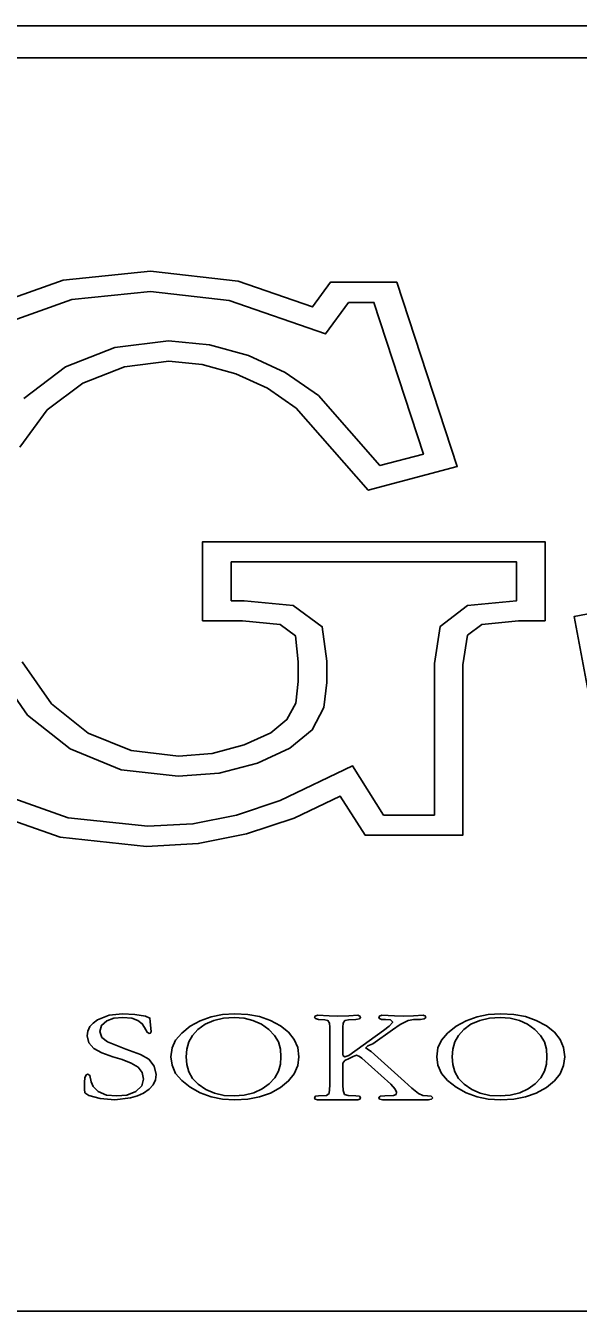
# Model space of a CAD drawing. Extents: x -866693 to -866303, y -1041966 to -1040244.
# Drawn here: x -866551.31 to -866545.65, y -1040500.87 to -1040487.7 of the extents above; entities that cross this region are included whole.
import ezdxf

# ---------------------------------------------------------------- set-up
doc = ezdxf.new("R2010")
doc.units = 0
doc.layers.add('Tabulka', color=7, linetype='Continuous')

msp = doc.modelspace()

# ---------------------------------------------------------------- linework, layer by layer
at = {"layer": 'Tabulka'}
for p, q in [((-866516.702, -1040487.698), (-866554.066, -1040487.698)), ((-866554.066, -1040488.028), (-866516.702, -1040488.028)), ((-866516.702, -1040500.872), (-866554.066, -1040500.872))]:
    msp.add_line(p, q, dxfattribs=at)
for points in [[(-866551.372, -1040492.016), (-866551.091, -1040491.636), (-866550.724, -1040491.36), (-866550.298, -1040491.195), (-866549.844, -1040491.137), (-866549.501, -1040491.17), (-866549.158, -1040491.265), (-866548.832, -1040491.413), (-866548.539, -1040491.616), (-866547.8, -1040492.458), (-866546.887, -1040492.215), (-866547.507, -1040490.327), (-866548.188, -1040490.327), (-866548.37, -1040490.579), (-866549.134, -1040490.315), (-866550.03, -1040490.212), (-866550.926, -1040490.307), (-866551.748, -1040490.596)], [(-866551.587, -1040490.769), (-866550.839, -1040490.505), (-866550.03, -1040490.422), (-866549.224, -1040490.513), (-866548.237, -1040490.856), (-866548.002, -1040490.534), (-866547.742, -1040490.534), (-866547.234, -1040492.087), (-866547.68, -1040492.206), (-866548.308, -1040491.488), (-866548.65, -1040491.252), (-866549.026, -1040491.079), (-866549.427, -1040490.967), (-866549.848, -1040490.926), (-866550.397, -1040490.996), (-866550.901, -1040491.195), (-866551.331, -1040491.517)], [(-866551.768, -1040495.729), (-866550.959, -1040496.014), (-866550.071, -1040496.109), (-866549.542, -1040496.08), (-866549.047, -1040495.981), (-866548.56, -1040495.82), (-866548.089, -1040495.593), (-866547.833, -1040495.993), (-866546.829, -1040495.993), (-866546.829, -1040494.246), (-866546.784, -1040493.945), (-866546.635, -1040493.833), (-866546.259, -1040493.796), (-866545.987, -1040493.796), (-866545.987, -1040492.987), (-866549.497, -1040492.987), (-866549.497, -1040493.796), (-866549.088, -1040493.796), (-866548.704, -1040493.833), (-866548.547, -1040493.949), (-866548.518, -1040494.218), (-866548.518, -1040494.42), (-866548.543, -1040494.639), (-866548.634, -1040494.808), (-866548.799, -1040494.944), (-866549.072, -1040495.068), (-866549.398, -1040495.155), (-866549.745, -1040495.184), (-866550.228, -1040495.126), (-866550.67, -1040494.948), (-866551.046, -1040494.647), (-866551.347, -1040494.218)], [(-866551.624, -1040494.288), (-866551.293, -1040494.763), (-866550.856, -1040495.11), (-866550.331, -1040495.324), (-866549.749, -1040495.39), (-866549.328, -1040495.357), (-866548.935, -1040495.254), (-866548.605, -1040495.101), (-866548.374, -1040494.915), (-866548.254, -1040494.684), (-866548.225, -1040494.428), (-866548.225, -1040494.209), (-866548.271, -1040493.858), (-866548.568, -1040493.639), (-866549.072, -1040493.59), (-866549.204, -1040493.59), (-866549.204, -1040493.193), (-866546.28, -1040493.193), (-866546.28, -1040493.59), (-866546.28, -1040493.59), (-866546.784, -1040493.639), (-866547.061, -1040493.854), (-866547.122, -1040494.234), (-866547.122, -1040495.787), (-866547.643, -1040495.787), (-866547.961, -1040495.283), (-866548.704, -1040495.638), (-866549.15, -1040495.787), (-866549.596, -1040495.878), (-866550.059, -1040495.902), (-866550.876, -1040495.816), (-866551.599, -1040495.56)], [(-866545.268, -1040495.993), (-866545.689, -1040493.751), (-866544.702, -1040493.565)], [(-866547.139, -1040498.686), (-866547.155, -1040498.669), (-866547.193, -1040498.665), (-866547.242, -1040498.661), (-866547.284, -1040498.64), (-866547.354, -1040498.587), (-866547.428, -1040498.516), (-866547.771, -1040498.211), (-866547.808, -1040498.186), (-866547.825, -1040498.174), (-866547.804, -1040498.153), (-866547.754, -1040498.132), (-866547.552, -1040497.988), (-866547.473, -1040497.934), (-866547.391, -1040497.893), (-866547.333, -1040497.881), (-866547.263, -1040497.881), (-866547.226, -1040497.876), (-866547.209, -1040497.86), (-866547.213, -1040497.847), (-866547.238, -1040497.839), (-866547.337, -1040497.843), (-866547.436, -1040497.847), (-866547.531, -1040497.843), (-866547.659, -1040497.839), (-866547.684, -1040497.847), (-866547.692, -1040497.86), (-866547.684, -1040497.872), (-866547.663, -1040497.881), (-866547.622, -1040497.881), (-866547.573, -1040497.885), (-866547.548, -1040497.909), (-866547.585, -1040497.951), (-866547.643, -1040497.996), (-866547.998, -1040498.252), (-866548.039, -1040498.265), (-866548.056, -1040498.256), (-866548.06, -1040498.236), (-866548.06, -1040497.988), (-866548.06, -1040497.959), (-866548.056, -1040497.918), (-866548.039, -1040497.893), (-866548.002, -1040497.885), (-866547.928, -1040497.881), (-866547.891, -1040497.876), (-866547.878, -1040497.86), (-866547.886, -1040497.847), (-866547.907, -1040497.839), (-866547.998, -1040497.843), (-866548.114, -1040497.847), (-866548.2, -1040497.843), (-866548.32, -1040497.839), (-866548.345, -1040497.847), (-866548.349, -1040497.86), (-866548.341, -1040497.872), (-866548.308, -1040497.881), (-866548.246, -1040497.885), (-866548.213, -1040497.893), (-866548.196, -1040497.918), (-866548.192, -1040497.959), (-866548.192, -1040497.992), (-866548.192, -1040498.554), (-866548.2, -1040498.64), (-866548.229, -1040498.661), (-866548.308, -1040498.665), (-866548.341, -1040498.669), (-866548.349, -1040498.686), (-866548.345, -1040498.698), (-866548.32, -1040498.706), (-866548.229, -1040498.706), (-866548.114, -1040498.706), (-866548.027, -1040498.706), (-866547.907, -1040498.706), (-866547.886, -1040498.698), (-866547.878, -1040498.686), (-866547.891, -1040498.669), (-866547.928, -1040498.665), (-866548.006, -1040498.661), (-866548.043, -1040498.649), (-866548.056, -1040498.611), (-866548.06, -1040498.55), (-866548.06, -1040498.331), (-866548.039, -1040498.302), (-866547.994, -1040498.281), (-866547.953, -1040498.26), (-866547.919, -1040498.248), (-866547.891, -1040498.26), (-866547.866, -1040498.277), (-866547.568, -1040498.545), (-866547.523, -1040498.595), (-866547.511, -1040498.628), (-866547.515, -1040498.649), (-866547.54, -1040498.661), (-866547.63, -1040498.665), (-866547.676, -1040498.669), (-866547.692, -1040498.686), (-866547.684, -1040498.698), (-866547.651, -1040498.706), (-866547.56, -1040498.706), (-866547.436, -1040498.706), (-866547.329, -1040498.706)], [(-866547.329, -1040498.706), (-866547.184, -1040498.706), (-866547.151, -1040498.698), (-866547.139, -1040498.686)]]:
    msp.add_lwpolyline(points, dxfattribs=at)
for points in [[(-866549.972, -1040498.446), (-866549.993, -1040498.36), (-866550.05, -1040498.289), (-866550.133, -1040498.24), (-866550.286, -1040498.186), (-866550.472, -1040498.112), (-866550.529, -1040498.066), (-866550.55, -1040498.004), (-866550.534, -1040497.942), (-866550.48, -1040497.897), (-866550.406, -1040497.868), (-866550.315, -1040497.86), (-866550.224, -1040497.868), (-866550.162, -1040497.893), (-866550.116, -1040497.926), (-866550.092, -1040497.963), (-866550.067, -1040498.013), (-866550.046, -1040498.025), (-866550.034, -1040498.021), (-866550.026, -1040498.009), (-866550.034, -1040497.901), (-866550.038, -1040497.868), (-866550.083, -1040497.847), (-866550.191, -1040497.831), (-866550.319, -1040497.823), (-866550.455, -1040497.839), (-866550.575, -1040497.885), (-866550.62, -1040497.918), (-866550.653, -1040497.955), (-866550.674, -1040498), (-866550.682, -1040498.05), (-866550.662, -1040498.12), (-866550.612, -1040498.178), (-866550.529, -1040498.223), (-866550.418, -1040498.265), (-866550.323, -1040498.293), (-866550.228, -1040498.331), (-866550.158, -1040498.372), (-866550.116, -1040498.426), (-866550.104, -1040498.492), (-866550.121, -1040498.562), (-866550.183, -1040498.62), (-866550.273, -1040498.657), (-866550.377, -1040498.665), (-866550.484, -1040498.657), (-866550.567, -1040498.62), (-866550.62, -1040498.57), (-866550.641, -1040498.521), (-866550.653, -1040498.455), (-866550.674, -1040498.442), (-866550.69, -1040498.45), (-866550.703, -1040498.479), (-866550.707, -1040498.525), (-866550.707, -1040498.574), (-866550.707, -1040498.595), (-866550.703, -1040498.632), (-866550.662, -1040498.661), (-866550.546, -1040498.69), (-866550.397, -1040498.706), (-866550.236, -1040498.686), (-866550.166, -1040498.665), (-866550.104, -1040498.636), (-866550.046, -1040498.595), (-866550.005, -1040498.55), (-866549.98, -1040498.5)], [(-866548.51, -1040498.265), (-866548.522, -1040498.17), (-866548.56, -1040498.087), (-866548.617, -1040498.013), (-866548.7, -1040497.947), (-866548.803, -1040497.893), (-866548.915, -1040497.852), (-866549.034, -1040497.831), (-866549.167, -1040497.823), (-866549.295, -1040497.831), (-866549.41, -1040497.856), (-866549.522, -1040497.897), (-866549.625, -1040497.951), (-866549.712, -1040498.021), (-866549.774, -1040498.095), (-866549.811, -1040498.174), (-866549.823, -1040498.265), (-866549.811, -1040498.351), (-866549.774, -1040498.434), (-866549.712, -1040498.508), (-866549.625, -1040498.574), (-866549.522, -1040498.632), (-866549.41, -1040498.673), (-866549.295, -1040498.698), (-866549.167, -1040498.706), (-866549.034, -1040498.698), (-866548.915, -1040498.673), (-866548.803, -1040498.636), (-866548.7, -1040498.578), (-866548.617, -1040498.512), (-866548.56, -1040498.438), (-866548.522, -1040498.355)], [(-866545.784, -1040498.265), (-866545.797, -1040498.17), (-866545.834, -1040498.087), (-866545.892, -1040498.013), (-866545.974, -1040497.947), (-866546.078, -1040497.893), (-866546.189, -1040497.852), (-866546.309, -1040497.831), (-866546.441, -1040497.823), (-866546.569, -1040497.831), (-866546.685, -1040497.856), (-866546.796, -1040497.897), (-866546.899, -1040497.951), (-866546.986, -1040498.021), (-866547.048, -1040498.095), (-866547.085, -1040498.174), (-866547.098, -1040498.265), (-866547.085, -1040498.351), (-866547.048, -1040498.434), (-866546.986, -1040498.508), (-866546.899, -1040498.574), (-866546.796, -1040498.632), (-866546.685, -1040498.673), (-866546.569, -1040498.698), (-866546.441, -1040498.706), (-866546.309, -1040498.698), (-866546.189, -1040498.673), (-866546.078, -1040498.636), (-866545.974, -1040498.578), (-866545.892, -1040498.512), (-866545.834, -1040498.438), (-866545.797, -1040498.355)], [(-866548.696, -1040498.265), (-866548.7, -1040498.339), (-866548.721, -1040498.413), (-866548.758, -1040498.479), (-866548.816, -1040498.541), (-866548.886, -1040498.591), (-866548.973, -1040498.632), (-866549.072, -1040498.657), (-866549.175, -1040498.665), (-866549.278, -1040498.661), (-866549.377, -1040498.636), (-866549.464, -1040498.599), (-866549.542, -1040498.545), (-866549.6, -1040498.488), (-866549.637, -1040498.417), (-866549.658, -1040498.343), (-866549.666, -1040498.265), (-866549.658, -1040498.186), (-866549.637, -1040498.112), (-866549.6, -1040498.046), (-866549.547, -1040497.984), (-866549.472, -1040497.93), (-866549.381, -1040497.893), (-866549.282, -1040497.868), (-866549.175, -1040497.86), (-866549.072, -1040497.868), (-866548.981, -1040497.893), (-866548.894, -1040497.93), (-866548.82, -1040497.984), (-866548.762, -1040498.046), (-866548.721, -1040498.112), (-866548.7, -1040498.186)], [(-866545.97, -1040498.265), (-866545.974, -1040498.339), (-866545.995, -1040498.413), (-866546.032, -1040498.479), (-866546.09, -1040498.541), (-866546.16, -1040498.591), (-866546.247, -1040498.632), (-866546.346, -1040498.657), (-866546.449, -1040498.665), (-866546.553, -1040498.661), (-866546.652, -1040498.636), (-866546.738, -1040498.599), (-866546.817, -1040498.545), (-866546.875, -1040498.488), (-866546.912, -1040498.417), (-866546.932, -1040498.343), (-866546.941, -1040498.265), (-866546.932, -1040498.186), (-866546.912, -1040498.112), (-866546.875, -1040498.046), (-866546.821, -1040497.984), (-866546.747, -1040497.93), (-866546.656, -1040497.893), (-866546.557, -1040497.868), (-866546.449, -1040497.86), (-866546.346, -1040497.868), (-866546.251, -1040497.893), (-866546.169, -1040497.93), (-866546.094, -1040497.984), (-866546.036, -1040498.046), (-866545.995, -1040498.112), (-866545.974, -1040498.186)]]:
    msp.add_lwpolyline(points, close=True, dxfattribs=at)

doc.saveas('drawing.dxf')
